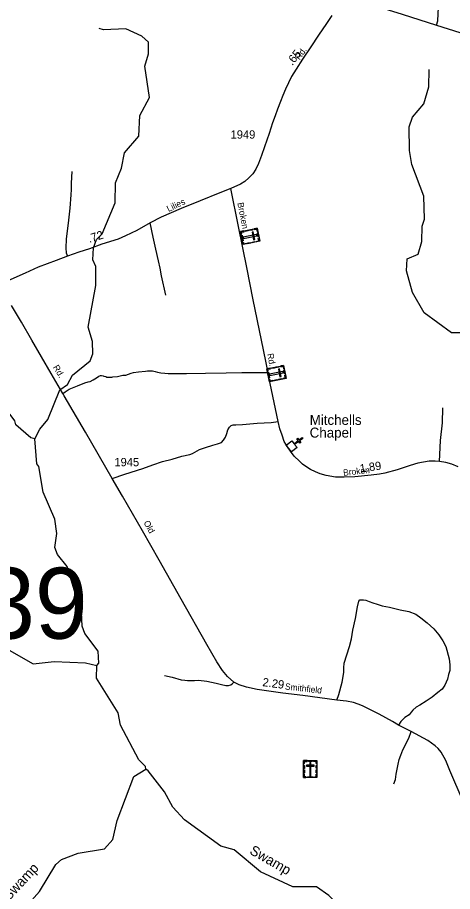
# Model space of a CAD drawing. Extents: x 2220236 to 2384410, y 720751 to 894131.
# Drawn here: x 2279798 to 2286339, y 756526 to 769665 of the extents above; entities that cross this region are included whole.
import ezdxf

# ---------------------------------------------------------------- set-up
doc = ezdxf.new("R2010")
doc.units = 0
for name, color, linetype in [('Exist Cultural Cemetery CELL', 7, 'Continuous'), ('Exist Cultural Church CELL', 7, 'Continuous'), ('Exist Cultural Church Label', 7, 'Continuous'), ('Exist Hydrographic Creek Single Shore', 7, 'Continuous'), ('Exist Hydrographic Creek Single Shore Label', 7, 'Continuous'), ('Exist Hydrographic Misc Water Feature', 7, 'Continuous'), ('Exist Road Non-System Type 51', 7, 'Continuous'), ('Exist Road Primary NC Attributed', 7, 'Continuous'), ('Exist Road Secondary Mileage Hundredths English Label', 7, 'Continuous'), ('Exist Road Secondary Structure Standard Bridge Number Label', 7, 'Continuous'), ('Exist Road Secondary Type 51 Attributed', 7, 'Continuous'), ('Exist Road Secondary Type 51 Label', 7, 'Continuous'), ('Exist Road Secondary Type 51 Number Label', 7, 'Continuous')]:
    doc.layers.add(name, color=color, linetype=linetype)

msp = doc.modelspace()

# ---------------------------------------------------------------- linework, layer by layer
at = {"layer": 'Exist Cultural Cemetery CELL'}
for points in [[(2283401, 766496), (2283440, 766301), (2283191, 766251), (2283151, 766446)], [(2283158, 766413), (2283169, 766416), (2283165, 766437), (2283204, 766445), (2283202, 766456), (2283151, 766446)], [(2283220, 766460), (2283262, 766468), (2283264, 766457), (2283222, 766449)], [(2283286, 766473), (2283328, 766482), (2283330, 766470), (2283288, 766462)], [(2283342, 766443), (2283324, 766439), (2283347, 766324), (2283365, 766327)], [(2283358, 766488), (2283360, 766477), (2283392, 766483), (2283400, 766443), (2283411, 766445), (2283401, 766496)], [(2283415, 766424), (2283426, 766373), (2283414, 766371), (2283404, 766421)], [(2283174, 766392), (2283191, 766309), (2283179, 766306), (2283163, 766390)], [(2283184, 766283), (2283195, 766285), (2283200, 766264), (2283239, 766272), (2283241, 766261), (2283191, 766251)], [(2283394, 766384), (2283390, 766402), (2283191, 766362), (2283195, 766343)], [(2283259, 766276), (2283302, 766285), (2283304, 766274), (2283261, 766265)], [(2283324, 766289), (2283366, 766298), (2283368, 766287), (2283326, 766278)], [(2283398, 766292), (2283395, 766304), (2283427, 766310), (2283419, 766350), (2283430, 766352), (2283440, 766301)], [(2283797, 764435), (2283836, 764240), (2283587, 764190), (2283547, 764385)], [(2283554, 764353), (2283565, 764355), (2283561, 764377), (2283601, 764385), (2283598, 764395), (2283547, 764385)], [(2283570, 764331), (2283587, 764248), (2283576, 764246), (2283559, 764329)], [(2283790, 764323), (2283786, 764341), (2283587, 764301), (2283591, 764283)], [(2283616, 764399), (2283658, 764408), (2283661, 764396), (2283618, 764388)], [(2283682, 764412), (2283724, 764421), (2283727, 764410), (2283684, 764401)], [(2283738, 764382), (2283720, 764378), (2283743, 764263), (2283762, 764266)], [(2283755, 764427), (2283757, 764416), (2283788, 764422), (2283796, 764382), (2283807, 764384), (2283797, 764435)], [(2283812, 764363), (2283822, 764312), (2283811, 764310), (2283800, 764360)], [(2283580, 764222), (2283591, 764225), (2283596, 764203), (2283635, 764211), (2283638, 764200), (2283587, 764190)], [(2283655, 764215), (2283698, 764224), (2283700, 764213), (2283658, 764204)], [(2283720, 764228), (2283762, 764237), (2283765, 764226), (2283722, 764217)], [(2283794, 764232), (2283792, 764243), (2283823, 764249), (2283815, 764289), (2283826, 764291), (2283836, 764240)], [(2284100, 758494), (2284299, 758494), (2284299, 758240), (2284100, 758240)], [(2284100, 758451), (2284112, 758451), (2284112, 758483), (2284152, 758483), (2284152, 758494), (2284100, 758494)], [(2284100, 758377), (2284100, 758420), (2284112, 758420), (2284112, 758377)], [(2284141, 758426), (2284141, 758408), (2284259, 758408), (2284259, 758426)], [(2284174, 758494), (2284226, 758494), (2284226, 758483), (2284174, 758483)], [(2284209, 758465), (2284191, 758465), (2284191, 758262), (2284209, 758262)], [(2284299, 758451), (2284288, 758451), (2284288, 758483), (2284247, 758483), (2284247, 758494), (2284299, 758494)], [(2284288, 758378), (2284288, 758421), (2284299, 758421), (2284299, 758378)], [(2284100, 758310), (2284100, 758353), (2284112, 758353), (2284112, 758310)], [(2284133, 758240), (2284133, 758251), (2284111, 758251), (2284111, 758292), (2284100, 758292), (2284100, 758240)], [(2284266, 758240), (2284266, 758251), (2284288, 758251), (2284288, 758292), (2284299, 758292), (2284299, 758240)], [(2284288, 758312), (2284288, 758355), (2284299, 758355), (2284299, 758312)], [(2284158, 758251), (2284243, 758251), (2284243, 758240), (2284158, 758240)]]:
    msp.add_lwpolyline(points, close=True, dxfattribs=at)
at = {"layer": 'Exist Cultural Church CELL'}
msp.add_lwpolyline([(2283921, 763302), (2283956, 763257), (2284016, 763304), (2283996, 763329), (2284009, 763339), (2284028, 763314), (2284076, 763350), (2284086, 763338), (2284038, 763301), (2284058, 763276), (2284045, 763266), (2284026, 763291), (2283965, 763245), (2284001, 763199), (2283916, 763134), (2283836, 763237)], close=True, dxfattribs=at)
at = {"layer": 'Exist Hydrographic Creek Single Shore'}
for points in [[(2287765, 764017), (2287523, 764042), (2287120, 764362), (2286616, 764825), (2286466, 764923), (2286324, 764923), (2285913, 765226), (2285735, 765532), (2285649, 765855), (2285655, 766039), (2285821, 766107), (2285878, 766300), (2285884, 766526), (2285916, 766633), (2285905, 766981), (2285726, 767457), (2285690, 767665), (2285687, 768022), (2285735, 768165), (2285908, 768365), (2285981, 768623), (2285987, 768882)], [(2280059, 763330), (2280000, 763347), (2279773, 763542), (2279756, 763602), (2279335, 764165), (2279013, 764644), (2278928, 764836), (2278784, 764979), (2278736, 765039)], [(2280990, 759923), (2281023, 759958), (2281013, 760139), (2280811, 760405), (2280768, 760514), (2280758, 760728), (2280706, 760945), (2280663, 761012), (2280543, 761411), (2280400, 761591), (2280357, 761700), (2280388, 761909), (2280362, 762123), (2280183, 762530), (2280121, 762915), (2280087, 762955), (2280059, 763330)], [(2281729, 758366), (2281721, 758406), (2281620, 758506), (2281348, 759026), (2281313, 759211), (2280984, 759733), (2280990, 759923)], [(2279933, 756307), (2280131, 756526), (2280377, 756934), (2280459, 757005), (2280708, 757105), (2281108, 757168), (2281231, 757310), (2281295, 757594), (2281547, 758255), (2281729, 758366)], [(2285886, 754755), (2285844, 754854), (2285523, 755320), (2285285, 755767), (2285234, 755932), (2285141, 756023), (2284840, 756160), (2284672, 756275), (2284479, 756466), (2284295, 756598), (2283937, 756595), (2283451, 756822), (2283057, 757151), (2282856, 757208), (2282311, 757603), (2282135, 757794), (2282007, 758026), (2281763, 758339), (2281729, 758366)]]:
    msp.add_lwpolyline(points, dxfattribs=at)
at = {"layer": 'Exist Hydrographic Misc Water Feature'}
for points in [[(2280059, 763330), (2280132, 763479), (2280256, 763624), (2280435, 764067), (2280551, 764150), (2280624, 764286), (2280889, 764503), (2280930, 764611), (2280928, 764794), (2280859, 765012), (2280978, 765636), (2280976, 765922), (2280933, 766021), (2280940, 766204), (2280988, 766328), (2281071, 766412), (2281266, 766880), (2281272, 767182), (2281361, 767400), (2281409, 767631), (2281623, 767883), (2281637, 768191), (2281785, 768460), (2281714, 768934), (2281770, 769119), (2281768, 769293), (2281668, 769384), (2281425, 769497), (2281092, 769478), (2281025, 769502)], [(2279605, 760194), (2280032, 759949), (2280348, 759985), (2280823, 759962), (2280990, 759923)]]:
    msp.add_lwpolyline(points, dxfattribs=at)
at = {"layer": 'Exist Road Non-System Type 51'}
for points in [[(2286097, 769550), (2286117, 769613), (2286127, 769820)], [(2280615, 767352), (2280606, 767176), (2280604, 767080), (2280598, 766998), (2280583, 766798), (2280562, 766573), (2280532, 766339), (2280523, 766196), (2280532, 766126), (2280551, 766077)], [(2282029, 765491), (2281963, 765780), (2281942, 765896), (2281916, 766005), (2281878, 766182), (2281839, 766363), (2281793, 766576)], [(2280482, 764011), (2280515, 764039), (2280576, 764076), (2280702, 764127), (2280812, 764173), (2280861, 764188), (2280893, 764191), (2280934, 764219), (2280988, 764250), (2281022, 764271), (2281044, 764281), (2281062, 764283), (2281087, 764280), (2281098, 764275), (2281124, 764266), (2281142, 764259), (2281215, 764259), (2281231, 764262), (2281300, 764266), (2281384, 764286), (2281425, 764287), (2281469, 764302), (2281506, 764320), (2281540, 764330), (2281616, 764338), (2281723, 764348), (2281754, 764354), (2281789, 764354), (2281826, 764353), (2281867, 764341), (2281901, 764333), (2281951, 764324), (2282013, 764317), (2282065, 764314), (2282156, 764312), (2282340, 764314), (2282625, 764317), (2282934, 764321), (2283172, 764329), (2283411, 764327), (2283565, 764327)], [(2286143, 762992), (2286158, 763306), (2286187, 763570), (2286193, 763799)], [(2281221, 762736), (2281413, 762799), (2281681, 762886), (2281835, 762941), (2281980, 762988), (2282122, 763026), (2282267, 763069), (2282389, 763096), (2282429, 763110), (2282534, 763171), (2282626, 763202), (2282734, 763235), (2282805, 763254), (2282865, 763278), (2282895, 763309), (2282925, 763357), (2282946, 763413), (2282961, 763469), (2282985, 763507), (2283009, 763534), (2283041, 763541), (2283081, 763544), (2283179, 763548), (2283401, 763567), (2283613, 763575), (2283719, 763591)], [(2284598, 759405), (2284630, 759486), (2284677, 759672), (2284705, 759817), (2284705, 759891), (2284709, 759960), (2284788, 760211), (2284820, 760326), (2284842, 760455), (2284878, 760628), (2284910, 760805), (2284929, 760892), (2284946, 760910), (2285002, 760912), (2285036, 760905), (2285085, 760886), (2285141, 760867), (2285205, 760844), (2285279, 760822), (2285391, 760801), (2285551, 760763), (2285684, 760736), (2285788, 760693), (2285864, 760642), (2285959, 760567), (2286056, 760474), (2286131, 760385), (2286194, 760293), (2286240, 760208), (2286288, 760022), (2286297, 759936), (2286298, 759848), (2286278, 759788), (2286261, 759720), (2286222, 759630), (2286181, 759569), (2286117, 759517), (2286032, 759450), (2285942, 759389), (2285847, 759328), (2285794, 759297), (2285742, 759251), (2285718, 759221), (2285686, 759183), (2285624, 759140), (2285563, 759082), (2285528, 759029)], [(2282007, 759774), (2282125, 759747), (2282259, 759708), (2282315, 759703), (2282353, 759697), (2282387, 759696), (2282457, 759696), (2282517, 759703), (2282647, 759688), (2282783, 759658), (2282864, 759636), (2282932, 759623), (2282972, 759621), (2283004, 759632), (2283032, 759652), (2283049, 759675)], [(2285458, 758145), (2285480, 758211), (2285491, 758290), (2285523, 758440), (2285537, 758510), (2285560, 758578), (2285591, 758654), (2285684, 758829), (2285718, 758934)]]:
    msp.add_lwpolyline(points, dxfattribs=at)
at = {"layer": 'Exist Road Primary NC Attributed'}
msp.add_lwpolyline([(2284719, 769987), (2285579, 769716), (2286097, 769550), (2286448, 769441), (2286829, 769308), (2287362, 769142), (2287570, 769072), (2288135, 768892), (2288394, 768809), (2289461, 768428), (2289685, 768344), (2289978, 768231), (2290325, 768095), (2290629, 767992), (2290758, 767950), (2290938, 767908), (2291170, 767873), (2291498, 767826), (2291724, 767791), (2291990, 767752), (2292265, 767711), (2292557, 767669)], dxfattribs=at)
at = {"layer": 'Exist Road Secondary Type 51 Attributed'}
for points in [[(2284525, 769696), (2284442, 769574), (2284323, 769399), (2284208, 769222), (2284082, 769037), (2283988, 768890), (2283919, 768777), (2283827, 768589), (2283788, 768492), (2283753, 768404), (2283706, 768288), (2283672, 768188), (2283634, 768080), (2283581, 767922), (2283510, 767719), (2283465, 767591), (2283421, 767470), (2283380, 767385), (2283334, 767313), (2283278, 767254), (2283216, 767201), (2283150, 767158), (2283007, 767096)], [(2283007, 767096), (2282842, 767030), (2282546, 766907), (2282260, 766795), (2281959, 766665), (2281793, 766576), (2281594, 766463), (2281424, 766382), (2281310, 766335), (2281067, 766257), (2280879, 766186), (2280719, 766137), (2280551, 766077), (2280382, 766013), (2280110, 765913), (2279911, 765822), (2279700, 765728), (2279614, 765681), (2279520, 765623)], [(2286425, 762909), (2286327, 762950), (2286239, 762973), (2286143, 762992), (2286079, 762995), (2285985, 762995), (2285817, 762967), (2285704, 762929), (2285505, 762867), (2285319, 762813), (2285241, 762798), (2285115, 762786), (2284869, 762760), (2284707, 762754), (2284577, 762756), (2284438, 762779), (2284349, 762805), (2284278, 762833), (2284204, 762869), (2284135, 762913), (2284084, 762952), (2284037, 762993), (2283960, 763070), (2283903, 763145), (2283856, 763213), (2283809, 763290), (2283779, 763384), (2283741, 763480), (2283719, 763591), (2283598, 764165), (2283565, 764327), (2283467, 764815), (2283342, 765423), (2283248, 765907), (2283120, 766525), (2283007, 767096)], [(2286499, 757881), (2286299, 758343), (2286239, 758497), (2286169, 758619), (2286122, 758674), (2286079, 758715), (2285966, 758796), (2285718, 758934), (2285528, 759029), (2285437, 759082), (2285234, 759191), (2285097, 759264), (2284987, 759319), (2284920, 759345), (2284848, 759368), (2284746, 759387), (2284598, 759405), (2284088, 759472), (2283788, 759509), (2283403, 759562), (2283243, 759596), (2283130, 759634), (2283049, 759675), (2282955, 759756), (2282879, 759848), (2282793, 759978), (2282644, 760238), (2282258, 760920), (2281927, 761508), (2281677, 761948), (2281377, 762471), (2281221, 762736), (2280822, 763429), (2280500, 763979), (2280482, 764011), (2280305, 764313), (2280015, 764812), (2279857, 765085), (2279708, 765334)]]:
    msp.add_lwpolyline(points, dxfattribs=at)

# ---------------------------------------------------------------- texts
at = {"layer": 'Exist Cultural Church Label'}
for s, p in [('Mitchells', (2284191, 763541)), ('Chapel', (2284191, 763350))]:
    msp.add_text(s, height=150, dxfattribs=at).set_placement(p)
at = {"layer": 'Exist Hydrographic Creek Single Shore Label'}
for rotation, p in [(330.0708, (2283275, 757101)), (46.7567, (2279670, 756380))]:
    msp.add_text('Swamp', height=150, rotation=rotation, dxfattribs=at).set_placement(p)
at = {"layer": 'Exist Road Secondary Mileage Hundredths English Label'}
for s, rotation, p in [('.65', 51.868, (2283930, 768935)), ('.72', 17.5676, (2280879, 766276)), ('1.89', 8.3437, (2284953, 762823)), ('2.29', 352.4174, (2283476, 759615))]:
    msp.add_text(s, height=125, rotation=rotation, dxfattribs=at).set_placement(p)
at = {"layer": 'Exist Road Secondary Structure Standard Bridge Number Label'}
msp.add_text('239', height=1066.3, dxfattribs=at).set_placement((2278474, 760327))
at = {"layer": 'Exist Road Secondary Type 51 Label'}
for s, rotation, p in [('Rd.', 55.223, (2284040, 769018)), ('Lilies', 25.5211, (2282069, 766740)), ('Broken', 281.1725, (2283103, 766876)), ('Rd.', 281.355, (2283550, 764606)), ('Rd.', 301.2368, (2280328, 764407)), ('Broken', 6.1153, (2284699, 762774)), ('Old', 299.0143, (2281690, 762072)), ('Smithfield', 353.5432, (2283815, 759564))]:
    msp.add_text(s, height=95, rotation=rotation, dxfattribs=at).set_placement(p)
at = {"layer": 'Exist Road Secondary Type 51 Number Label'}
for s, p in [('1949', (2283002, 767844)), ('1945', (2281255, 762919))]:
    msp.add_text(s, height=125, dxfattribs=at).set_placement(p)

doc.saveas('drawing.dxf')
